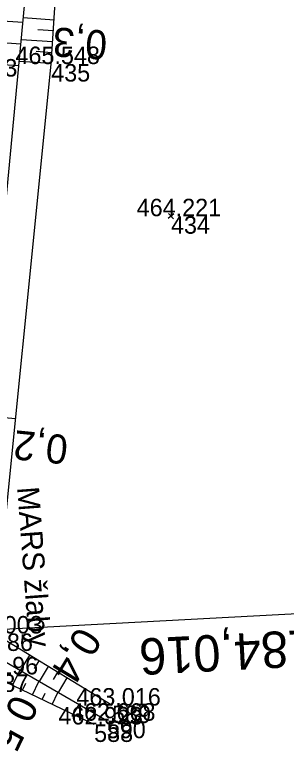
# Model space of a CAD drawing. Extents: x -1234191 to 23050, y -1290331 to -741191.
# Drawn here: x -865098.8 to -865080.2, y -1109652.2 to -1109601.6 of the extents above; entities that cross this region are included whole.
import ezdxf

# ---------------------------------------------------------------- set-up
doc = ezdxf.new("R2010")
doc.units = 0
for name, color, linetype in [('Vrstva 19', 7, 'Continuous'), ('Vrstva 34', 7, 'Continuous'), ('Vrstva 48', 7, 'Continuous'), ('Vrstva 49', 7, 'Continuous'), ('Vrstva 60', 7, 'Continuous'), ('Vrstva 61', 7, 'Continuous')]:
    doc.layers.add(name, color=color, linetype=linetype)

msp = doc.modelspace()

# ---------------------------------------------------------------- linework, layer by layer
at = {"layer": 'Vrstva 19'}
msp.add_line((-865056.274, -1109641.482), (-865106.203, -1109644.146), dxfattribs=at)
at = {"layer": 'Vrstva 48'}
for p, q in [((-865101.738, -1109601.832), (-865098.29, -1109602.072)), ((-865096.144, -1109601.924), (-865098.263, -1109601.786)), ((-865096.193, -1109602.673), (-865097.264, -1109602.603)), ((-865096.242, -1109603.421), (-865098.405, -1109603.28)), ((-865101.842, -1109603.328), (-865098.432, -1109603.566)), ((-865096.291, -1109604.17), (-865097.383, -1109604.098)), ((-865096.34, -1109604.918), (-865098.547, -1109604.774)), ((-865101.946, -1109604.824), (-865098.574, -1109605.06)), ((-865098.793, -1109629.324), (-865100.858, -1109629.116)), ((-865097.827, -1109645.562), (-865098.471, -1109646.617)), ((-865097.187, -1109645.953), (-865097.504, -1109646.473)), ((-865098.99, -1109647.642), (-865098.494, -1109646.604)), ((-865096.547, -1109646.343), (-865097.173, -1109647.369)), ((-865095.906, -1109646.734), (-865096.215, -1109647.24)), ((-865095.266, -1109647.125), (-865095.874, -1109648.121)), ((-865098.314, -1109647.965), (-865098.078, -1109647.473)), ((-865097.637, -1109648.289), (-865097.192, -1109647.358)), ((-865096.96, -1109648.612), (-865096.751, -1109648.174)), ((-865096.284, -1109648.936), (-865095.89, -1109648.112))]:
    msp.add_line(p, q, dxfattribs=at)
at = {"layer": 'Vrstva 49'}
for p, q in [((-865087.925, -1109615.24), (-865088.301, -1109615.57)), ((-865088.278, -1109615.217), (-865087.948, -1109615.593)), ((-865092.526, -1109650.06), (-865102.308, -1109644.395))]:
    msp.add_line(p, q, dxfattribs=at)
for points in [[(-865102.308, -1109644.395), (-865097.49, -1109593.642), (-865097.148, -1109585.139), (-865092.008, -1109565.718), (-865083.561, -1109541.068), (-865074.397, -1109516.312), (-865063.949, -1109493.528), (-865051.758, -1109467.581), (-865037.509, -1109443.132), (-865010.2, -1109397.693), (-864999.143, -1109378.217), (-864986.667, -1109358.167), (-864976.219, -1109337.906)], [(-865096.342, -1109604.951), (-865095.536, -1109592.62), (-865097.148, -1109585.139)], [(-865092.162, -1109649.02), (-865100.276, -1109644.067), (-865096.342, -1109604.951)], [(-865093.392, -1109650.318), (-865100.588, -1109646.878), (-865106.961, -1109645.111)]]:
    msp.add_lwpolyline(points, dxfattribs=at)
at = {"layer": 'Vrstva 60'}
for p, q in [((-865096.342, -1109604.951), (-865096.342, -1109604.951)), ((-865088.113, -1109615.405), (-865088.113, -1109615.405)), ((-865092.162, -1109649.02), (-865092.162, -1109649.02)), ((-865093.392, -1109650.318), (-865093.392, -1109650.318)), ((-865092.526, -1109650.06), (-865092.526, -1109650.06))]:
    msp.add_line(p, q, dxfattribs=at)

# ---------------------------------------------------------------- texts
at = {"layer": 'Vrstva 19'}
msp.add_text('evid. km 184,016', height=2.5, rotation=183.054, dxfattribs=at).set_placement((-865064.928, -1109643.077))
at = {"layer": 'Vrstva 34'}
msp.add_text('MARS žlaby', height=1.5, rotation=274.2666, dxfattribs=at).set_placement((-865098.682, -1109634.035))
at = {"layer": 'Vrstva 48'}
for s, rotation, p in [('0,3', 176.2603, (-865092.443, -1109602.664)), ('0,2', 174.2569, (-865095.116, -1109630.473)), ('0,4', 238.599, (-865094.479, -1109643.489)), ('0,5', 244.4502, (-865098.948, -1109648.14))]:
    msp.add_text(s, height=2, rotation=rotation, dxfattribs=at).set_placement(p)
at = {"layer": 'Vrstva 60'}
for s, p in [('435', (-865096.342, -1109606.151)), ('434', (-865088.113, -1109616.605)), ('586', (-865100.276, -1109645.267)), ('587', (-865100.588, -1109648.078)), ('589', (-865092.162, -1109650.22)), ('588', (-865093.392, -1109651.518)), ('590', (-865092.526, -1109651.26))]:
    msp.add_text(s, height=1.2, dxfattribs=at).set_placement(p)
at = {"layer": 'Vrstva 61'}
for s, p in [('465.548', (-865098.796, -1109604.951)), ('466.363', (-865104.467, -1109605.807)), ('464.221', (-865090.47, -1109615.405)), ('464.003', (-865102.728, -1109644.067)), ('464.196', (-865103.04, -1109646.878)), ('463.016', (-865094.614, -1109649.02)), ('462.923', (-865095.844, -1109650.318)), ('462.668', (-865094.98, -1109650.06))]:
    msp.add_text(s, height=1.2, dxfattribs=at).set_placement(p)

doc.saveas('drawing.dxf')
